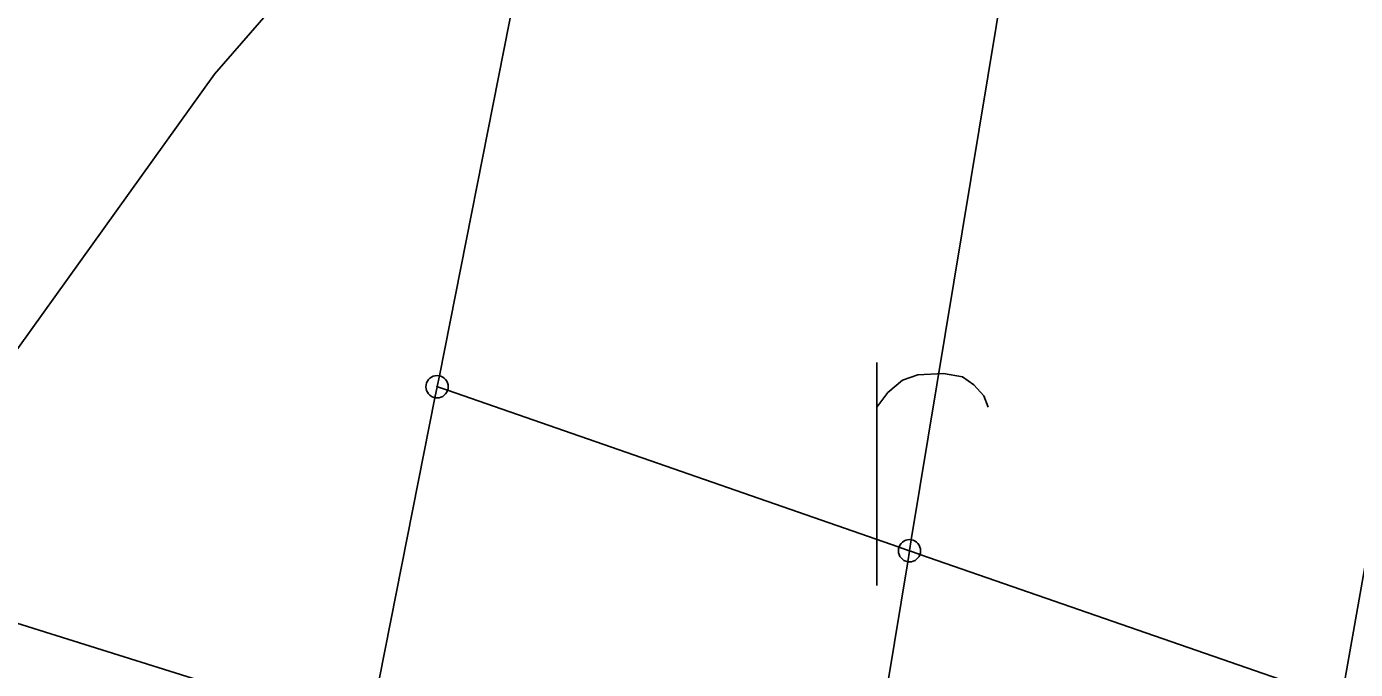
# Model space of a CAD drawing. Extents: x -645676 to -642474, y -1077513 to -1072613.
# Drawn here: x -644298.7 to -644239.2, y -1074936.1 to -1074907.3 of the extents above; entities that cross this region are included whole.
import ezdxf

# ---------------------------------------------------------------- set-up
doc = ezdxf.new("R2010")
doc.units = 0
for name, color, linetype in [('KN', 7, 'Continuous'), ('KULTURY_ZNACKY', 7, 'Continuous'), ('VRSTEVNICE', 7, 'Continuous')]:
    doc.layers.add(name, color=color, linetype=linetype)

# ---------------------------------------------------------------- blocks, each defined once
blk = doc.blocks.new('$479')
for points in [[(0, 0), (0, 1.27), (0, 2)], [(0, 1.6), (0.1, 1.73), (0.23, 1.84), (0.37, 1.89), (0.6, 1.9), (0.77, 1.87), (0.87, 1.8), (0.96, 1.7), (1, 1.6)]]:
    blk.add_lwpolyline(points)

msp = doc.modelspace()

# ---------------------------------------------------------------- linework, layer by layer
at = {"layer": 'KN'}
for points in [[(-644270.86, -1074875.5), (-644280.23, -1074922.91), (-644280.24, -1074922.91), (-644280.33, -1074922.9), (-644280.42, -1074922.91), (-644280.5, -1074922.93), (-644280.58, -1074922.97), (-644280.65, -1074923.02), (-644280.71, -1074923.08), (-644280.76, -1074923.15), (-644280.8, -1074923.23), (-644280.82, -1074923.31), (-644280.83, -1074923.4), (-644280.82, -1074923.49), (-644280.8, -1074923.57), (-644280.76, -1074923.65), (-644280.71, -1074923.72), (-644280.65, -1074923.78), (-644280.58, -1074923.83), (-644280.5, -1074923.87), (-644280.43, -1074923.89), (-644283.41, -1074938.93), (-644312.92, -1074929.68)], [(-644251.09, -1074881.9), (-644259.09, -1074930.26), (-644259.17, -1074930.25), (-644259.26, -1074930.26), (-644259.34, -1074930.28), (-644259.42, -1074930.32), (-644259.49, -1074930.37), (-644259.55, -1074930.43), (-644259.6, -1074930.5), (-644259.64, -1074930.58), (-644259.64, -1074930.59), (-644279.86, -1074923.56), (-644279.84, -1074923.49), (-644279.83, -1074923.4), (-644279.84, -1074923.31), (-644279.86, -1074923.23), (-644279.9, -1074923.15), (-644279.95, -1074923.08), (-644280.01, -1074923.02), (-644280.08, -1074922.97), (-644280.16, -1074922.93), (-644280.23, -1074922.91), (-644270.86, -1074875.5)], [(-644240.31, -1074937.3), (-644258.7, -1074930.91), (-644258.68, -1074930.84), (-644258.67, -1074930.75), (-644258.68, -1074930.66), (-644258.7, -1074930.58), (-644258.74, -1074930.5), (-644258.79, -1074930.43), (-644258.85, -1074930.37), (-644258.92, -1074930.32), (-644259, -1074930.28), (-644259.08, -1074930.26), (-644259.09, -1074930.26), (-644251.09, -1074881.9), (-644251.01, -1074881.91), (-644250.92, -1074881.9), (-644250.84, -1074881.88), (-644250.76, -1074881.84), (-644250.69, -1074881.79), (-644250.63, -1074881.73), (-644250.58, -1074881.66), (-644250.54, -1074881.58), (-644250.54, -1074881.56), (-644231.53, -1074887.73)], [(-644239.75, -1074936.97), (-644231.15, -1074888.37)], [(-644231.15, -1074888.37), (-644239.75, -1074936.97)], [(-644283.41, -1074938.93), (-644280.43, -1074923.89), (-644280.42, -1074923.89), (-644280.33, -1074923.9), (-644280.24, -1074923.89), (-644280.16, -1074923.87), (-644280.08, -1074923.83), (-644280.01, -1074923.78), (-644279.95, -1074923.72), (-644279.9, -1074923.65), (-644279.86, -1074923.57), (-644279.86, -1074923.56), (-644259.64, -1074930.59), (-644259.66, -1074930.66), (-644259.67, -1074930.75), (-644259.66, -1074930.84), (-644259.64, -1074930.92), (-644259.6, -1074931), (-644259.55, -1074931.07), (-644259.49, -1074931.13), (-644259.42, -1074931.18), (-644259.34, -1074931.22), (-644259.26, -1074931.24), (-644259.25, -1074931.24), (-644267.24, -1074979.59)], [(-644280.33, -1074923.39), (-644280.33, -1074923.4), (-644280.33, -1074923.41), (-644280.34, -1074923.41), (-644280.34, -1074923.4), (-644280.34, -1074923.39), (-644280.33, -1074923.39)], [(-644280.32, -1074923.4), (-644280.33, -1074923.4), (-644280.33, -1074923.39), (-644280.32, -1074923.39), (-644280.32, -1074923.4)], [(-644267.24, -1074979.59), (-644259.25, -1074931.24), (-644259.17, -1074931.25), (-644259.08, -1074931.24), (-644259, -1074931.22), (-644258.92, -1074931.18), (-644258.85, -1074931.13), (-644258.79, -1074931.07), (-644258.74, -1074931), (-644258.7, -1074930.92), (-644258.7, -1074930.91), (-644240.31, -1074937.3)], [(-644259.16, -1074930.75), (-644259.17, -1074930.75), (-644259.17, -1074930.74), (-644259.16, -1074930.74), (-644259.16, -1074930.75)]]:
    msp.add_lwpolyline(points, dxfattribs=at)
for points in [[(-644280.23, -1074922.91), (-644280.33, -1074923.39), (-644280.34, -1074923.39), (-644280.34, -1074923.4), (-644280.34, -1074923.41), (-644280.33, -1074923.41), (-644280.43, -1074923.89), (-644280.5, -1074923.87), (-644280.58, -1074923.83), (-644280.65, -1074923.78), (-644280.71, -1074923.72), (-644280.76, -1074923.65), (-644280.8, -1074923.57), (-644280.82, -1074923.49), (-644280.83, -1074923.4), (-644280.82, -1074923.31), (-644280.8, -1074923.23), (-644280.76, -1074923.15), (-644280.71, -1074923.08), (-644280.65, -1074923.02), (-644280.58, -1074922.97), (-644280.5, -1074922.93), (-644280.42, -1074922.91), (-644280.33, -1074922.9), (-644280.24, -1074922.91)], [(-644279.86, -1074923.56), (-644280.32, -1074923.4), (-644280.32, -1074923.39), (-644280.33, -1074923.39), (-644280.23, -1074922.91), (-644280.16, -1074922.93), (-644280.08, -1074922.97), (-644280.01, -1074923.02), (-644279.95, -1074923.08), (-644279.9, -1074923.15), (-644279.86, -1074923.23), (-644279.84, -1074923.31), (-644279.83, -1074923.4), (-644279.84, -1074923.49)], [(-644279.86, -1074923.56), (-644279.86, -1074923.57), (-644279.9, -1074923.65), (-644279.95, -1074923.72), (-644280.01, -1074923.78), (-644280.08, -1074923.83), (-644280.16, -1074923.87), (-644280.24, -1074923.89), (-644280.33, -1074923.9), (-644280.42, -1074923.89), (-644280.43, -1074923.89), (-644280.33, -1074923.41), (-644280.32, -1074923.41), (-644280.32, -1074923.4)], [(-644280.32, -1074923.4), (-644280.32, -1074923.41), (-644280.33, -1074923.41), (-644280.33, -1074923.4)], [(-644283.41, -1074938.93), (-644285.49, -1074957.14), (-644283.47, -1074957.55), (-644285.94, -1074972.63), (-644286.02, -1074972.62), (-644286.11, -1074972.63), (-644286.19, -1074972.65), (-644286.27, -1074972.69), (-644286.34, -1074972.74), (-644286.4, -1074972.8), (-644286.45, -1074972.86), (-644318.2, -1074953.42), (-644312.92, -1074929.68)], [(-644259.09, -1074930.26), (-644259.17, -1074930.74), (-644259.18, -1074930.74), (-644259.18, -1074930.75), (-644259.64, -1074930.59), (-644259.64, -1074930.58), (-644259.6, -1074930.5), (-644259.55, -1074930.43), (-644259.49, -1074930.37), (-644259.42, -1074930.32), (-644259.34, -1074930.28), (-644259.26, -1074930.26), (-644259.17, -1074930.25)], [(-644258.7, -1074930.91), (-644259.16, -1074930.75), (-644259.16, -1074930.74), (-644259.17, -1074930.74), (-644259.09, -1074930.26), (-644259.08, -1074930.26), (-644259, -1074930.28), (-644258.92, -1074930.32), (-644258.85, -1074930.37), (-644258.79, -1074930.43), (-644258.74, -1074930.5), (-644258.7, -1074930.58), (-644258.68, -1074930.66), (-644258.67, -1074930.75), (-644258.68, -1074930.84)], [(-644259.18, -1074930.75), (-644259.18, -1074930.76), (-644259.17, -1074930.76), (-644259.25, -1074931.24), (-644259.26, -1074931.24), (-644259.34, -1074931.22), (-644259.42, -1074931.18), (-644259.49, -1074931.13), (-644259.55, -1074931.07), (-644259.6, -1074931), (-644259.64, -1074930.92), (-644259.66, -1074930.84), (-644259.67, -1074930.75), (-644259.66, -1074930.66), (-644259.64, -1074930.59)], [(-644258.7, -1074930.91), (-644258.7, -1074930.92), (-644258.74, -1074931), (-644258.79, -1074931.07), (-644258.85, -1074931.13), (-644258.92, -1074931.18), (-644259, -1074931.22), (-644259.08, -1074931.24), (-644259.17, -1074931.25), (-644259.25, -1074931.24), (-644259.17, -1074930.76), (-644259.16, -1074930.76), (-644259.16, -1074930.75)], [(-644259.17, -1074930.75), (-644259.18, -1074930.75), (-644259.18, -1074930.74), (-644259.17, -1074930.74)], [(-644259.17, -1074930.75), (-644259.17, -1074930.76), (-644259.18, -1074930.76), (-644259.18, -1074930.75)], [(-644259.16, -1074930.75), (-644259.16, -1074930.76), (-644259.17, -1074930.76), (-644259.17, -1074930.75)]]:
    msp.add_lwpolyline(points, close=True, dxfattribs=at)
at = {"layer": 'VRSTEVNICE'}
msp.add_lwpolyline([(-644341.72, -1075087.28), (-644339.72, -1075081.3), (-644335.17, -1075059.36), (-644329.33, -1075041.42), (-644324.77, -1075021.48), (-644324.49, -1075011.51), (-644328.47, -1074979.61), (-644325.77, -1074972.2), (-644325.77, -1074969.78), (-644313.23, -1074944), (-644305.12, -1074930.04), (-644290.3, -1074909.39), (-644274.07, -1074890.74), (-644251.42, -1074868.66), (-644243.88, -1074862.4), (-644230.77, -1074853.28), (-644217.1, -1074845.87), (-644195.74, -1074837.76), (-644165.83, -1074830.64), (-644162.98, -1074830.78), (-644141.62, -1074825.22), (-644125.38, -1074818.53), (-644095.88, -1074803.28)], dxfattribs=at)

# ---------------------------------------------------------------- block references
at = {"layer": 'KULTURY_ZNACKY', "xscale": 5, "yscale": 5}
msp.add_blockref('$479', (-644260.64, -1074932.31), dxfattribs=at)

doc.saveas('drawing.dxf')
